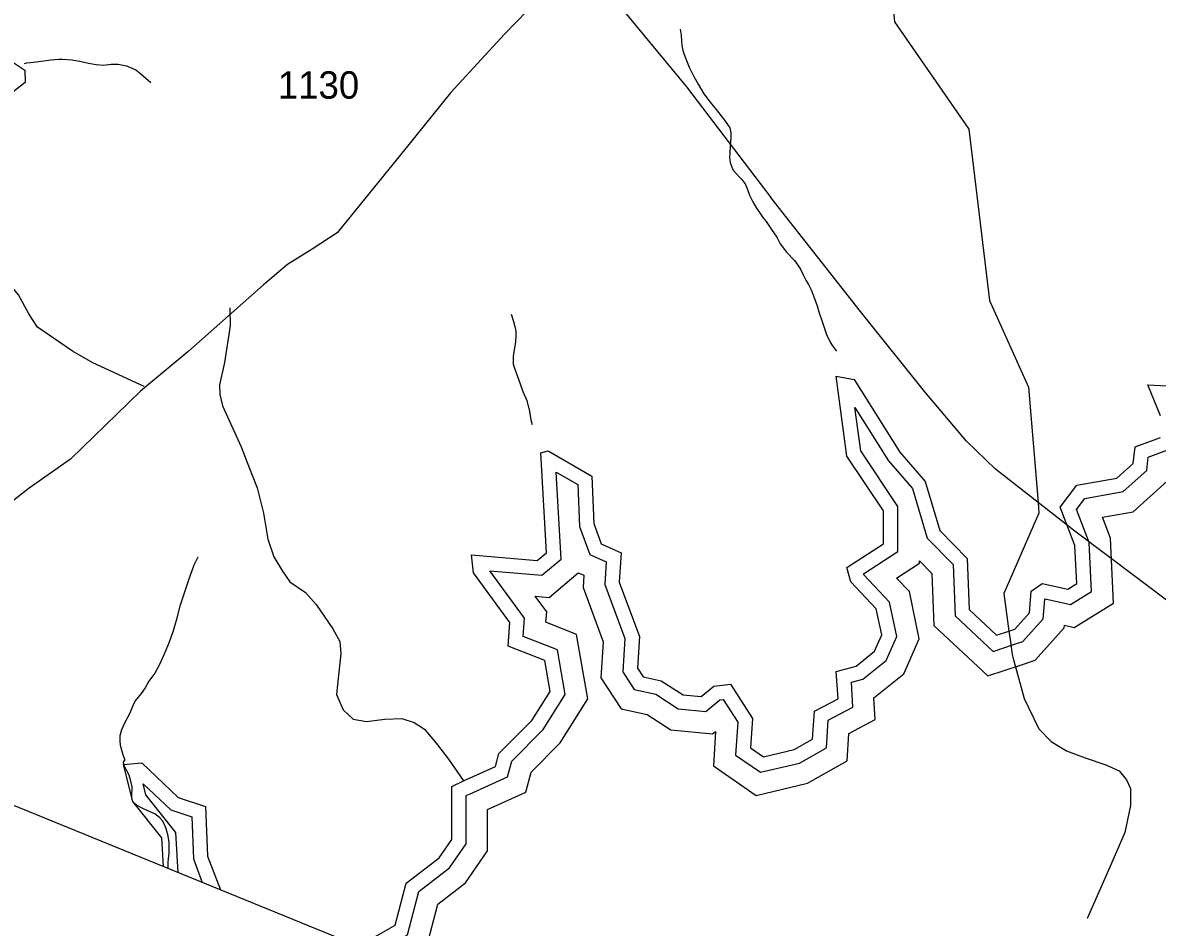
# Model space of a CAD drawing. Extents: x 2001466 to 2224147, y 644118 to 847247.
# Drawn here: x 2016039 to 2021226, y 670615 to 674748 of the extents above; entities that cross this region are included whole.
import ezdxf

# ---------------------------------------------------------------- set-up
doc = ezdxf.new("R2010")
doc.units = 0
for name, color, linetype in [('Exist Boundary Political CountyLine', 7, 'Continuous'), ('Exist Hydrographic Buffer Line', 7, 'Continuous'), ('Exist Hydrographic Lake Shore', 7, 'Continuous'), ('Exist Hydrographic Misc Water Feature', 7, 'Continuous'), ('Exist Railroad Mainline', 7, 'Continuous'), ('Exist Road Non-System Type 51', 7, 'Continuous'), ('Exist Road Secondary Type 20 Attributed', 7, 'Continuous'), ('Exist Road Secondary Type 51 Number Label', 7, 'Continuous')]:
    doc.layers.add(name, color=color, linetype=linetype)

msp = doc.modelspace()

# ---------------------------------------------------------------- linework, layer by layer
at = {"layer": 'Exist Boundary Political CountyLine'}
msp.add_lwpolyline([(2025347, 667357.1), (2005827.3, 675323.1), (2003947.8, 676045.5), (2001465.7, 677002.8), (2006817.6, 695750.4), (2007499.4, 697710.6)], dxfattribs=at)
at = {"layer": 'Exist Hydrographic Buffer Line'}
for points in [[(2020568.9, 671906.7), (2020612, 671921.2), (2020705.3, 672024.5), (2020712.6, 672114.3), (2020713.9, 672115.2), (2020828.8, 672090.3), (2020925.1, 672150), (2020914.9, 672373.1), (2020857, 672524.4), (2020894.8, 672574.9), (2021070.6, 672606), (2021178, 672702.4), (2021185.2, 672762.6), (2021306.4, 672808.2), (2021306.4, 672964.8), (2021282.8, 673022.8), (2021378.4, 673017.3), (2021446.8, 673070.2), (2021462, 673116.8), (2021589.7, 673186.6), (2021663.4, 673326.9)], [(2020600.2, 671813.4), (2020667.8, 671836.1), (2020800.7, 671983.3), (2020801.6, 671995.4), (2020846.8, 671985.6), (2021026.1, 672096.8), (2021012.5, 672393.5), (2020975.8, 672489.3), (2021115.4, 672514), (2021271.3, 672653.9), (2021275.8, 672691.5), (2021404.9, 672740), (2021404.9, 672917.1), (2021409.5, 672916.9), (2021531, 673010.8), (2021543.5, 673049.1), (2021663, 673114.5), (2021760.3, 673299.7)], [(2020040.5, 672538.3), (2019870.7, 672791.7), (2019843.4, 672990.7), (2019996.8, 672746.7), (2020106.9, 672619.9), (2020174.6, 672393.4), (2020293.1, 672272.7), (2020302.2, 672038), (2020475.5, 671875.4), (2020568.9, 671906.7)], [(2018501, 672297.6), (2018478.5, 672695.3), (2018577.6, 672638), (2018584.6, 672447.1), (2018631.7, 672319)], [(2020040.5, 672331.7), (2020040.5, 672538.3)], [(2018174.6, 672244.1), (2018413.3, 672223.6), (2018501, 672297.6)], [(2018631.7, 672319), (2018706.5, 672285.1), (2018700.4, 672182), (2018792.4, 671934), (2018782.9, 671782), (2018835.5, 671701.4), (2018933.2, 671680.1), (2019036.4, 671613.6), (2019162.4, 671601.1), (2019226.4, 671654), (2019241.7, 671655.7), (2019308.7, 671551.8), (2019298.7, 671401.9), (2019412.5, 671323.8), (2019591, 671365.8), (2019713.9, 671435.4), (2019721.8, 671561.9), (2019834.9, 671621.4), (2019827.6, 671735.1), (2019880, 671749.1), (2019987.4, 671834.9), (2020035.4, 671943.7), (2020002.2, 672101.2), (2019884, 672226.1), (2019883.1, 672229.9), (2020040.5, 672331.7)], [(2020138.9, 672278.2), (2020138.9, 672289.3)], [(2020138.9, 672289.3), (2020196.2, 672230.9), (2020205.4, 671993.8), (2020451, 671763.4), (2020600.2, 671813.4)], [(2018082, 671224.1), (2018255.9, 671303.3), (2018275.5, 671375), (2018418.5, 671519), (2018519.7, 671679.4), (2018483.9, 671882.2), (2018327.8, 671943.6), (2018334, 672027.8), (2018174.6, 672244.1)], [(2018579.2, 672234.8), (2018604.2, 672223.4), (2018600.9, 672167.1), (2018692.8, 671919.4), (2018682.6, 671755.6), (2018775.2, 671613.8), (2018894.9, 671587.7), (2019003.1, 671518), (2019193.5, 671499.1), (2019207.3, 671510.5), (2019196.7, 671352.5), (2019392.7, 671218), (2019627.2, 671273.2), (2019808.8, 671376), (2019816.6, 671500.6), (2019937.2, 671564.1), (2019930.8, 671663.7), (2020067.6, 671773.1), (2020138.3, 671932.9), (2020092.8, 672148.7), (2020034.3, 672210.5), (2020138.9, 672278.2)], [(2018382.8, 672127.5), (2018445.6, 672122.1), (2018579.2, 672234.8)], [(2018164.8, 671153.6), (2018338.8, 671232.9), (2018363.6, 671324.1), (2018495.9, 671457.3), (2018623.3, 671659), (2018571.2, 671953.6), (2018431.3, 672008.7), (2018434.8, 672056.8), (2018382.8, 672127.5)], [(2016749.7, 670865.7), (2016740.2, 671048), (2016602.9, 671220.1), (2016590.3, 671270.9), (2016716.2, 671151.4), (2016811.9, 671119.4), (2016819.6, 670927.3), (2016860.1, 670820.6)], [(2017652.2, 670497.4), (2017799.2, 670581.3), (2017850.5, 670778.8), (2017990.9, 670886.4), (2018066.4, 670995.9), (2018066.4, 671217), (2018082, 671224.1)], [(2017768, 670450.1), (2017884, 670516.4), (2017937.3, 670721.3), (2018063.1, 670817.8), (2018164.8, 670965.2), (2018164.8, 671153.6)]]:
    msp.add_lwpolyline(points, dxfattribs=at)
at = {"layer": 'Exist Hydrographic Lake Shore'}
for points in [[(2015998.9, 674564.5), (2016048.9, 674530.7), (2016049.9, 674474.8), (2015865.8, 674331)], [(2018099.8, 672234.9), (2018091.8, 672317.1), (2018391.8, 672291.3), (2018433.7, 672326.6), (2018407.8, 672783.2), (2018441.9, 672792.3), (2018641.8, 672676.6), (2018649.8, 672460), (2018683.8, 672367.4), (2018774.7, 672326.2), (2018766.7, 672191.8), (2018858.7, 671943.8), (2018849.7, 671799.7), (2018875.8, 671759.8), (2018958.8, 671741.7), (2019058.7, 671677.4), (2019141.7, 671669.1), (2019199.7, 671717.1), (2019274.8, 671725.4), (2019375.7, 671569.2), (2019366.7, 671434.8), (2019425.7, 671394.3), (2019566.8, 671427.5), (2019650.7, 671475), (2019658.6, 671602.8), (2019766.7, 671659.7), (2019758.7, 671784.5), (2019849.8, 671808.9), (2019933.8, 671876.1), (2019966.8, 671950.9), (2019941.8, 672069.6), (2019824.7, 672193.3), (2019807.7, 672259.3), (2019974.8, 672367.4), (2019974.8, 672518.4), (2019807.7, 672767.8), (2019757.7, 673133), (2019840.7, 673118.3), (2020049.7, 672785.9), (2020165.7, 672652.2), (2020232.8, 672427.8), (2020357.7, 672300.6), (2020366.7, 672067.4), (2020491.8, 671950.1), (2020548, 671968.9)], [(2021240.8, 672952), (2021182.8, 673094.3), (2021357.7, 673084.2)], [(2020548, 671968.9), (2020574.8, 671977.9), (2020641.7, 672052), (2020649.7, 672150.3), (2020699.7, 672185.4), (2020816.8, 672160), (2020857.8, 672185.4), (2020849.8, 672359.5), (2020782.7, 672534.7), (2020857.8, 672635), (2021040.7, 672667.4), (2021115.8, 672734.7), (2021124.8, 672810), (2021240.8, 672853.6)], [(2018054.8, 671283.8), (2018200.7, 671350.3), (2018216.7, 671409), (2018366.8, 671560.1), (2018450.7, 671693), (2018425.7, 671834.6), (2018258.8, 671900.3), (2018266.8, 672008.4), (2018099.8, 672234.9)], [(2016682.6, 670893.1), (2016675.8, 671023.6), (2016542.7, 671190.4), (2016500.8, 671358.6), (2016584.7, 671366.7), (2016750.8, 671209), (2016875.7, 671167.2), (2016884.7, 670940.6), (2016943.2, 670786.7)], [(2017575.1, 670528.8), (2017742.6, 670624.6), (2017792.7, 670817.1), (2017942.8, 670932.2), (2018000.8, 671016.3), (2018000.8, 671259.2), (2018054.8, 671283.8)]]:
    msp.add_lwpolyline(points, dxfattribs=at)
at = {"layer": 'Exist Hydrographic Misc Water Feature'}
for points in [[(2019045.1, 674719.1), (2019049.2, 674691.2), (2019051.3, 674663.2), (2019053.3, 674645.2), (2019057.2, 674621.3), (2019067.9, 674590.8), (2019085.5, 674545.2), (2019107.5, 674503), (2019127.8, 674467.3), (2019153.8, 674423.3), (2019181.9, 674385), (2019209.8, 674351.6), (2019231.5, 674324.1), (2019247.9, 674303.2), (2019261.9, 674283.3), (2019271.9, 674267.5), (2019276, 674245.2), (2019276, 674219.8), (2019274, 674187.1), (2019272.1, 674151.8), (2019271.3, 674131.4), (2019272.1, 674121.5), (2019274.2, 674109.1), (2019282, 674087.7), (2019288.1, 674073.6), (2019302.3, 674057.7), (2019314.4, 674043.5), (2019326.3, 674031.8), (2019336.3, 674019.3), (2019342.3, 674011.8), (2019346.4, 674001.8), (2019352.5, 673985.3), (2019362.3, 673959.7), (2019376.5, 673929.9), (2019394.5, 673900), (2019410.3, 673875.9), (2019422.6, 673857.5), (2019438.6, 673840.1), (2019462.6, 673803.5), (2019486.8, 673767.7), (2019502.8, 673737.8), (2019530.9, 673700.4), (2019567, 673661.9), (2019593, 673624.4), (2019607, 673596.2), (2019620.9, 673568.1), (2019631, 673552.3), (2019643.3, 673528.2), (2019655, 673500.1), (2019671.2, 673453.9), (2019679.2, 673426.6), (2019695.4, 673377.9), (2019713.4, 673324.2), (2019731.4, 673288.6), (2019741.5, 673272), (2019759.7, 673247.8)], [(2016047.9, 674561.5), (2016057.9, 674564.1), (2016102, 674569.7), (2016168, 674578.2), (2016205.2, 674581.6), (2016222, 674582.1), (2016266.1, 674578.8), (2016306, 674570.6), (2016339.9, 674562.5), (2016375.8, 674556.8), (2016409.8, 674554.5), (2016444, 674558.8), (2016476, 674558.9), (2016514, 674550.8), (2016542.3, 674539.5), (2016556, 674532.6), (2016579.2, 674514.1), (2016625.9, 674474.6)], [(2018271.7, 673415.9), (2018283.8, 673383.7), (2018289.5, 673359.7), (2018293.6, 673338.3), (2018293.6, 673317.8), (2018291.8, 673288.4), (2018284, 673244.2), (2018281.7, 673223.7), (2018281.1, 673203.2), (2018281.9, 673187.6), (2018292, 673156.3), (2018300, 673135.6), (2018314.1, 673098.4), (2018326.2, 673063.7), (2018344.3, 673022.3), (2018356.4, 672972), (2018362.3, 672934.1), (2018368.1, 672912.7)], [(2016839.6, 672305.6), (2016822, 672269.9), (2016798, 672201.4), (2016778.1, 672141.2), (2016758.2, 672081.7), (2016740.3, 672017.2), (2016727.4, 671969.1), (2016708.6, 671917.8), (2016686.4, 671863.3), (2016664.5, 671815.4), (2016642.7, 671775.6), (2016616.7, 671739.2), (2016598.9, 671709.3), (2016580.8, 671683.4), (2016552.9, 671649.5), (2016540.8, 671623.5), (2016528.9, 671593.4), (2016507, 671551.2), (2016491.2, 671517.1), (2016483.2, 671489.3), (2016483.2, 671467.2), (2016485.3, 671447.4), (2016495.3, 671409.5), (2016506.2, 671378.9)], [(2016704.2, 670884.2), (2016703.8, 670894.2), (2016704.7, 670911.4), (2016706.3, 670929.4), (2016708.6, 670951.5), (2016709.6, 670976.9), (2016708.4, 671004), (2016702.2, 671039.4), (2016694.2, 671069.9), (2016686.4, 671087.4), (2016678.2, 671101.4), (2016664.1, 671117.3), (2016644.2, 671133.3), (2016612.2, 671147.9), (2016586.1, 671159.9), (2016559.9, 671173.6), (2016550.1, 671181.2), (2016542.1, 671193.6), (2016538, 671209.3), (2016538, 671225.7), (2016540, 671245.4), (2016540, 671257.7), (2016535.7, 671277.4), (2016525.9, 671309.6), (2016514, 671333.6), (2016503.9, 671355.2), (2016501.7, 671361.8), (2016499.8, 671369.2), (2016506.2, 671378.9)]]:
    msp.add_lwpolyline(points, dxfattribs=at)
at = {"layer": 'Exist Railroad Mainline'}
msp.add_lwpolyline([(2021299.2, 672086.3), (2020843.3, 672429.8), (2020681.1, 672556.3), (2020486.6, 672707.9), (2020354.2, 672835.6), (2020163, 673061.9), (2019869.2, 673429.2), (2019459.6, 673950.2), (2019461.6, 673950.2), (2019075.6, 674454.8), (2018748.5, 674850.7), (2018600.5, 675018.5), (2018567.1, 675066.8), (2018528.3, 675112.6)], dxfattribs=at)
at = {"layer": 'Exist Road Non-System Type 51'}
for p, q in [((2020548, 671968.9), (2020553.3, 671930.2)), ((2020566.2, 671849.1), (2020609, 671694.1))]:
    msp.add_line(p, q, dxfattribs=at)
for points in [[(2019990.3, 675112.7), (2020025.2, 674752), (2020364.6, 674261.6), (2020458.8, 673478.9), (2020638, 673082.8), (2020681.1, 672556.3)], [(2016595.1, 673085.5), (2016360.3, 673194.4), (2016266.9, 673247.5), (2016159.8, 673320.7), (2016106.4, 673357.4), (2016067, 673417.8), (2016020.2, 673504.3), (2015970.8, 673564.9), (2015933.3, 673601.5), (2015870, 673656.2), (2015834.3, 673678.7)], [(2016985.6, 673444.8), (2016988.5, 673362.9), (2016962.5, 673195.2), (2016939.2, 673093.5), (2016940.7, 673049.4), (2016952.1, 672997.2), (2017037.7, 672810.3), (2017068.9, 672731.8), (2017111.5, 672623.3), (2017140.1, 672507), (2017160.7, 672388.7), (2017187.7, 672308.4), (2017226.9, 672242), (2017260.2, 672193.5), (2017331.8, 672144.6), (2017381.1, 672090), (2017457.6, 671979.3), (2017489, 671920.8), (2017494.3, 671864.7), (2017483.1, 671767), (2017473.9, 671678.9), (2017505.1, 671608.7), (2017550.6, 671566.2), (2017610.6, 671555.3), (2017694.6, 671566.4), (2017772.7, 671569.5), (2017828.5, 671550.7), (2017876.1, 671520.2), (2017935.3, 671449.6), (2017986.5, 671382.9), (2018054.8, 671283.8)], [(2020681.1, 672556.3), (2020685.1, 672507.5), (2020524.8, 672139.7), (2020548, 671968.9)], [(2020553.3, 671930.2), (2020562.6, 671862.1), (2020566.2, 671849.1)], [(2020609, 671694.1), (2020618.1, 671661.3), (2020638.1, 671619.5)], [(2020638.1, 671619.5), (2020684.5, 671522.6), (2020741.7, 671463.8), (2020811.2, 671421), (2020897, 671390.1), (2020990.5, 671357), (2021052.2, 671330.1), (2021085.8, 671289.6), (2021103.1, 671249.5), (2021104.2, 671171.4), (2021078.6, 671047.8), (2021008.8, 670890.6), (2020905.9, 670655.8)]]:
    msp.add_lwpolyline(points, dxfattribs=at)
at = {"layer": 'Exist Road Secondary Type 20 Attributed'}
msp.add_lwpolyline([(2018858.1, 675263.1), (2018703.3, 675201.3), (2018565.8, 675099.4), (2018451.8, 674955.7), (2018348.3, 674805.7), (2018241.7, 674695.9), (2017994.7, 674427.5), (2017792, 674176.1), (2017476.4, 673787.4), (2017362.4, 673713.5), (2017250.5, 673643.7), (2017140.7, 673550.8), (2016794.5, 673244.4), (2016578.1, 673064.9), (2016257.2, 672754.3), (2016069.3, 672621.2), (2015942.6, 672521.9), (2015769.5, 672283.2), (2015622.7, 672088.8), (2015536.2, 671949.4), (2015449.6, 671803.6), (2015344.1, 671662), (2015223.7, 671526.8), (2015201.8, 671497.4)], dxfattribs=at)

# ---------------------------------------------------------------- texts
at = {"layer": 'Exist Road Secondary Type 51 Number Label'}
msp.add_text('1130', height=125, dxfattribs=at).set_placement((2017205.8, 674401))

doc.saveas('drawing.dxf')
